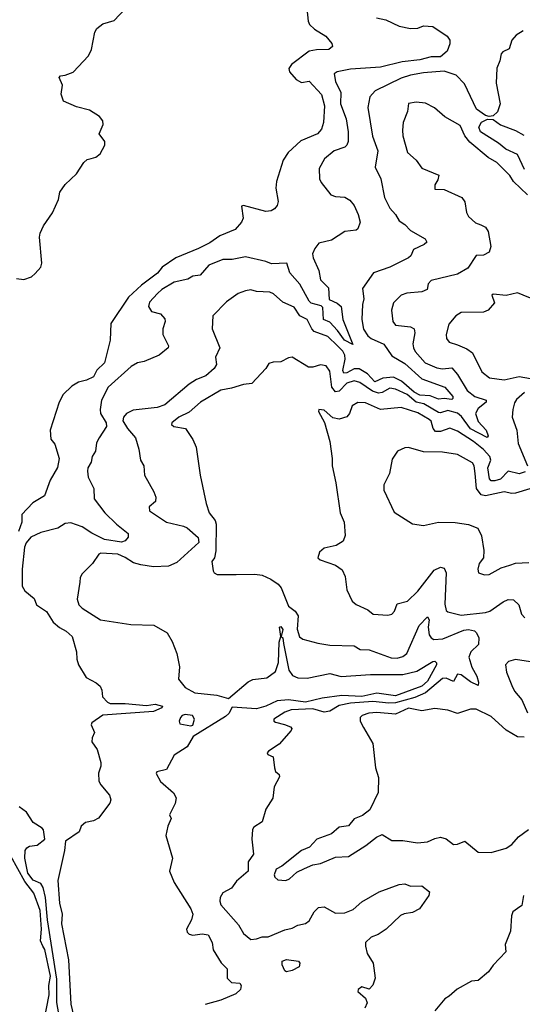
# Model space of a CAD drawing. Extents: x 1690054 to 1842981, y 782881 to 914114.
# Tile 273 of 656: x 1746232 to 1748911, y 867405 to 872654. Entities that reach past the tile are written whole.
import ezdxf

# ---------------------------------------------------------------- set-up
doc = ezdxf.new("R2010")
doc.units = 0

msp = doc.modelspace()

# ---------------------------------------------------------------- linework, layer by layer
at = {"layer": '0CON10XD'}
for points in [[(1747757.8, 872765), (1747770, 872645), (1747777.6, 872627.6), (1747802.7, 872602.7), (1747863.3, 872565), (1747896.1, 872526.1), (1747899.3, 872510.7), (1747880, 872495), (1747813.6, 872493.6), (1747774.7, 872485.3), (1747681.4, 872415), (1747666.9, 872393.1), (1747671.1, 872375), (1747705.4, 872335), (1747735, 872318.9), (1747775, 872325.5), (1747840.9, 872255), (1747857.6, 872195), (1747851.3, 872105), (1747840.4, 872069.6), (1747820, 872045), (1747731.4, 872008.6), (1747663.6, 871946.4), (1747636.2, 871905), (1747600.8, 871790.8), (1747598.1, 871755), (1747610, 871685), (1747605, 871662.5), (1747590, 871645), (1747572.5, 871635), (1747545, 871630.8), (1747425, 871662.5), (1747415, 871660), (1747423.3, 871595), (1747415.3, 871574.7), (1747381.4, 871535), (1747298.9, 871501.1), (1747245, 871463.4), (1747185, 871433.8), (1747065, 871383.8), (1746992.4, 871335), (1746967, 871303), (1746881.5, 871238.5), (1746812, 871175), (1746717.5, 871035), (1746714.4, 870945), (1746683.5, 870825), (1746644, 870786), (1746625, 870750), (1746587.7, 870732.3), (1746545, 870722), (1746510.5, 870699.5), (1746464.8, 870655.2), (1746442.9, 870615), (1746394, 870465), (1746398.3, 870418.3), (1746420.3, 870390.3), (1746442.5, 870315), (1746433, 870267), (1746395, 870200), (1746363.8, 870115), (1746301.9, 870078.1), (1746243, 870017), (1746243, 869975), (1746225.2, 869925)], [(1746215, 871274.3), (1746255, 871268.6), (1746295, 871283.1), (1746315, 871300), (1746345.3, 871334.7), (1746351.2, 871355), (1746337.1, 871495), (1746341.2, 871515), (1746360, 871555), (1746407.5, 871625), (1746439.2, 871695), (1746445.6, 871735), (1746474.7, 871775.3), (1746535, 871832.5), (1746575, 871892.5), (1746591.7, 871908.3), (1746613.6, 871913.6), (1746638.3, 871921.7), (1746661.7, 871938.3), (1746686.7, 871985), (1746686.7, 872005), (1746656.7, 872045), (1746678, 872095), (1746676, 872115), (1746657.6, 872137.6), (1746605, 872171.8), (1746535, 872189.5), (1746465, 872220), (1746453.9, 872256.1), (1746460, 872305), (1746442.5, 872345), (1746450, 872355), (1746475, 872357.5), (1746516.8, 872373.2), (1746599.1, 872460.9), (1746614.2, 872495), (1746632.7, 872587.3), (1746643.4, 872606.6), (1746675, 872631.9), (1746735, 872649.5), (1746795, 872712.2)], [(1748133.5, 872663.5), (1748183, 872653), (1748255, 872619.6), (1748315, 872606.8), (1748355, 872608.7), (1748385, 872621.5), (1748435, 872617.3), (1748510, 872565), (1748525.2, 872545.2), (1748524.7, 872525), (1748511, 872485), (1748474.4, 872455), (1748425, 872454.8), (1748365, 872440.2), (1748271, 872429), (1748155, 872400.6), (1747995, 872390), (1747924, 872376), (1747908.6, 872365), (1747914.6, 872325), (1747943.1, 872265), (1747942.2, 872205), (1747972.2, 872125), (1747982.4, 872055), (1747982.2, 872005), (1747976.2, 871985), (1747965.6, 871975), (1747908.6, 871955), (1747857.3, 871912.7), (1747828.9, 871861.1), (1747829.6, 871805), (1747838.8, 871785), (1747890.6, 871720.6), (1747915, 871711.9), (1747965, 871708.4), (1747992.4, 871692.4), (1748015, 871662.9), (1748036.1, 871615), (1748046.4, 871575), (1748035, 871539.2), (1748025, 871531.9), (1747965, 871525.5), (1747895, 871478.6), (1747827.3, 871462.7), (1747805, 871433.3), (1747792.9, 871405), (1747795.6, 871385), (1747827.4, 871317.4), (1747835, 871266.7), (1747878.5, 871225), (1747882.1, 871162.1), (1747925, 871142.4), (1747945.2, 871125), (1747953.8, 871055), (1748007, 870923), (1747963.8, 870945), (1747926.9, 870996.9), (1747885, 871041.9), (1747851.4, 871055), (1747848.8, 871118.8), (1747838.5, 871128.5), (1747785, 871143.5), (1747775, 871153.5), (1747725, 871244.7), (1747672.4, 871305), (1747656, 871356), (1747575, 871352.5), (1747544.5, 871364.5), (1747435, 871388.9), (1747365, 871375.7), (1747314.6, 871375.4), (1747241.1, 871345), (1747195, 871292.5), (1747155, 871285.7), (1747129.1, 871270.9), (1747055, 871253.7), (1746989.3, 871215), (1746967.1, 871195), (1746925, 871147.5), (1746919.1, 871125), (1746935, 871098.6), (1746983.3, 871085), (1747005, 871060), (1747008.1, 871045), (1746995.7, 871005), (1746995.7, 870975), (1747026.2, 870915), (1747023.8, 870905), (1746975, 870865.5), (1746895, 870832.5), (1746860.8, 870825), (1746826.7, 870805), (1746704.5, 870695.5), (1746667.5, 870625), (1746661.2, 870575), (1746663.8, 870555), (1746692.5, 870505), (1746695.7, 870485), (1746655.7, 870424.3), (1746641.7, 870398.3), (1746635.5, 870354.5), (1746618.9, 870325), (1746614.1, 870295), (1746596.2, 870265), (1746593.6, 870246.4), (1746596.9, 870215), (1746627.3, 870155), (1746629.3, 870099.3), (1746685.7, 870025), (1746748, 869965), (1746811.2, 869915), (1746811.2, 869895), (1746794.8, 869875.2), (1746775, 869868.7), (1746685, 869883.1), (1746616.4, 869916.4), (1746565, 869951), (1746505, 869972.5), (1746475, 869967.3), (1746436.5, 869943.5), (1746345, 869919.4), (1746291.6, 869895), (1746267.1, 869865), (1746257.7, 869842.3), (1746244.7, 869725), (1746245.4, 869635), (1746259.2, 869609.2), (1746309.1, 869569.1), (1746322.2, 869535), (1746375, 869498.5), (1746411.5, 869441.5), (1746445, 869413.9), (1746480.4, 869395), (1746511.4, 869365), (1746535.6, 869285), (1746536.8, 869245), (1746545, 869214), (1746587.4, 869147.4), (1746639.6, 869119.6), (1746660.4, 869100.4), (1746669.7, 869079.7), (1746672.9, 869045), (1746700.3, 869015), (1746715, 869007.9), (1746795, 869008.8), (1746908.3, 868998.3), (1746955, 869005.4), (1746994.2, 868995), (1746990.6, 868985), (1746945, 868966.4), (1746675, 868947.4), (1746616.2, 868905), (1746614, 868895), (1746631.9, 868855), (1746617.8, 868825), (1746617.5, 868805), (1746645, 868763.8), (1746665.5, 868695), (1746665.6, 868674.4), (1746652.7, 868637.3), (1746654.7, 868595), (1746664.7, 868575), (1746710.9, 868520.9), (1746717.5, 868495), (1746713, 868477), (1746652.5, 868397.5), (1746625, 868383.1), (1746583.3, 868375), (1746560, 868355), (1746550, 868325), (1746475.6, 868274.4), (1746471.1, 868225), (1746435.2, 868065.2), (1746444.8, 867945), (1746458.1, 867885), (1746454.9, 867834.9), (1746491.9, 867641.9), (1746505.5, 867405.5), (1746525, 867322.5)], [(1748915, 872593.6), (1748878.6, 872571.4), (1748855.4, 872545), (1748841.3, 872498.7), (1748807.5, 872482.5), (1748798.3, 872471.7), (1748791.7, 872435), (1748774.9, 872395.1), (1748771, 872315), (1748792.4, 872205), (1748778, 872162), (1748755, 872141.9), (1748735, 872137.3), (1748715, 872142.7), (1748666.8, 872176.8), (1748602.2, 872312.2), (1748558.8, 872358.8), (1748495, 872379.5), (1748385, 872370.5), (1748315, 872358.2), (1748265, 872341.1), (1748126.4, 872273.6), (1748098, 872242), (1748088, 872185), (1748112.1, 872032.1), (1748141.5, 871955), (1748127.3, 871867.3), (1748157.5, 871805), (1748176.5, 871705), (1748205, 871648.6), (1748235.6, 871615), (1748255, 871582), (1748285, 871562), (1748315, 871529.2), (1748392.5, 871485), (1748401.7, 871468.3), (1748387.5, 871455), (1748330.5, 871429.5), (1748316.2, 871395), (1748305, 871384), (1748205, 871334.4), (1748118.8, 871305), (1748059.3, 871220.7), (1748065.7, 871165), (1748058.6, 871135), (1748055.3, 871055), (1748065, 871004.3), (1748088.1, 870968.1), (1748105, 870954.1), (1748173.3, 870923.3), (1748215, 870861.1), (1748285, 870821.6), (1748375, 870739.7), (1748497.5, 870695), (1748540, 870645), (1748541.1, 870635), (1748535, 870628.9), (1748495, 870634.6), (1748465, 870630.8), (1748419.2, 870649.2), (1748365, 870651.5), (1748335, 870668.2), (1748267.7, 870727.7), (1748225, 870748.9), (1748166.9, 870743.1), (1748125, 870723.5), (1748086.2, 870766.2), (1748042.3, 870792.3), (1748015, 870792.4), (1747975, 870771.8), (1747960.2, 870770.2), (1747954.4, 870784.4), (1747967.2, 870845), (1747965.5, 870865), (1747955, 870886.9), (1747927, 870915), (1747875, 870965.2), (1747801.4, 870991.4), (1747788.9, 871005), (1747765, 871056.4), (1747725.5, 871075.5), (1747695, 871121.2), (1747635, 871147.3), (1747585, 871192.9), (1747565, 871200.6), (1747495, 871204.3), (1747465, 871214.3), (1747435, 871209), (1747396, 871195), (1747335, 871150), (1747262.5, 871075), (1747257.5, 871005), (1747298.7, 870905), (1747276.8, 870855), (1747280.6, 870815), (1747268.6, 870795), (1747225, 870754.6), (1747175, 870735.4), (1747135, 870711.5), (1747005, 870600), (1746965, 870586.6), (1746837.8, 870572.2), (1746801.8, 870555), (1746785.7, 870535), (1746782.7, 870515), (1746807.4, 870475), (1746849.6, 870425), (1746868.1, 870365), (1746875.8, 870305.8), (1746893.7, 870275), (1746898.1, 870225), (1746947.7, 870137.7), (1746958.3, 870108.3), (1746956.7, 870085), (1746922.3, 870057.7), (1746924.2, 870035), (1747015, 869975.8), (1747104.7, 869954.7), (1747124.3, 869945), (1747184.4, 869894.4), (1747186.5, 869866.5), (1747069.3, 869760.7), (1747025, 869741.3), (1746945, 869737), (1746877.1, 869747.1), (1746838.7, 869758.7), (1746795, 869787.6), (1746755, 869804.6), (1746665, 869810), (1746654, 869805), (1746620.6, 869755), (1746565, 869699.4), (1746555, 869681.2), (1746552, 869655), (1746538.1, 869565), (1746548.1, 869535), (1746566.2, 869516.2), (1746662.9, 869455), (1746825, 869430.5), (1746946.9, 869426.9), (1747017.5, 869385), (1747045, 869340), (1747070, 869275), (1747083.6, 869203.6), (1747078.3, 869138.3), (1747114.2, 869094.2), (1747165, 869066), (1747283.8, 869053.8), (1747345, 869036.2), (1747450, 869125), (1747475, 869136), (1747550, 869145), (1747595, 869180), (1747612, 869228), (1747615.6, 869335), (1747624.2, 869365), (1747616.7, 869415), (1747625, 869420), (1747635, 869402.5), (1747626.1, 869366.1), (1747635, 869359.2), (1747639.2, 869329.2), (1747666.5, 869186.5), (1747687.1, 869157.1), (1747715.2, 869145.2), (1747765, 869144.4), (1747885, 869168.8), (1747945, 869153.3), (1748102.8, 869162.8), (1748275, 869163.7), (1748348.8, 869181.2), (1748435, 869232.1), (1748445, 869233.5), (1748453.5, 869225), (1748453.1, 869215), (1748405, 869127.6), (1748375, 869100.7), (1748235, 869050), (1748135, 869064.4), (1748055, 869046.4), (1747948.8, 869051.2), (1747843.7, 869036.3), (1747755, 869016.2), (1747665, 869028.4), (1747605, 869022.7), (1747545, 868993.7), (1747495, 868979.6), (1747365, 868988.8), (1747346.2, 868955), (1747329.8, 868940.2), (1747156.8, 868833.2), (1747125, 868777.5), (1747055, 868732.5), (1747015, 868656.2), (1746964, 868645), (1746960, 868635), (1746982.2, 868592.2), (1747052, 868532), (1747065.6, 868505.6), (1747060.4, 868475), (1747030, 868415), (1747040, 868395), (1747022.5, 868355), (1747010.8, 868305), (1747046.7, 868185), (1747030.6, 868115), (1747055, 868054.2)], [(1748939.6, 871719.6), (1748865, 871790.4), (1748845, 871822.9), (1748775, 871891.9), (1748729.4, 871919.4), (1748630.8, 872000.8), (1748605.3, 872035), (1748580.4, 872090.4), (1748498.5, 872135), (1748443.2, 872183.2), (1748395, 872208.8), (1748346.1, 872213.9), (1748305, 872207.5), (1748299.2, 872165), (1748275.9, 872105), (1748272, 872065), (1748273.9, 872035), (1748298.6, 871945), (1748345.7, 871905), (1748375, 871862.2), (1748465.6, 871825.6), (1748460.3, 871799.7), (1748444, 871774), (1748445, 871750), (1748495, 871749.2), (1748588, 871705), (1748605, 871683.3), (1748614.3, 871625.7), (1748624.4, 871605), (1748661.3, 871571.3), (1748690.8, 871560.8), (1748715, 871548.6), (1748729.5, 871525), (1748742.5, 871445), (1748734, 871415), (1748705, 871398.9), (1748665, 871396.2), (1748621.4, 871328.6), (1748565, 871297.8), (1748425, 871263.1), (1748408.9, 871245), (1748403.8, 871215), (1748375, 871203.5), (1748295, 871195.4), (1748265.3, 871185), (1748224.6, 871145), (1748214.8, 871104.8), (1748221.8, 871045), (1748235, 871025.6), (1748315, 871015.9), (1748335.4, 871005), (1748338.8, 870985), (1748326.8, 870925), (1748330.7, 870905), (1748340.9, 870885), (1748393.1, 870825), (1748455, 870797.5), (1748485, 870792.5), (1748535, 870798.5), (1748565, 870762.2), (1748617.3, 870677.3), (1748658.5, 870645), (1748719.1, 870625), (1748718.8, 870615), (1748675, 870580.7), (1748660.8, 870555), (1748675, 870512.5), (1748718.7, 870465), (1748729.6, 870435), (1748723, 870427), (1748635, 870473.5), (1748587.8, 870537.8), (1748565, 870557), (1748515, 870570.9), (1748475, 870558.1), (1748465, 870560.4), (1748386.5, 870606.5), (1748344.9, 870614.9), (1748297.1, 870655), (1748235, 870684), (1748205, 870689), (1748163.5, 870666.5), (1748145, 870663.1), (1748113.5, 870673.5), (1748045, 870720.4), (1748015, 870728.4), (1747975, 870716.2), (1747935, 870674), (1747915, 870670.5), (1747895.2, 870695), (1747885, 870780), (1747865, 870807.8), (1747835, 870814.4), (1747795, 870801.5), (1747771.7, 870801.7), (1747685, 870854.5), (1747665, 870851.2), (1747625, 870830.7), (1747582.6, 870827.4), (1747559.5, 870820.5), (1747544.6, 870795), (1747469.5, 870715), (1747425, 870709.7), (1747361.3, 870688.7), (1747305, 870678.4), (1747195.4, 870615), (1747135, 870561.2), (1747080, 870535), (1747042.5, 870505), (1747040.8, 870495), (1747053.3, 870485), (1747115.8, 870475), (1747155.1, 870415.1), (1747173.2, 870375), (1747194.2, 870225), (1747226.8, 870075), (1747241.7, 870025), (1747274.1, 869985), (1747280, 869965), (1747276.9, 869823.1), (1747270, 869785), (1747256.7, 869765), (1747263.3, 869715), (1747268.8, 869705), (1747285, 869697.1), (1747386, 869696), (1747485, 869698.9), (1747525, 869692.4), (1747571.6, 869671.6), (1747610, 869645), (1747625.1, 869625.1), (1747665, 869527.1), (1747700.9, 869500.9), (1747716.1, 869476.1), (1747711.5, 869405), (1747723.9, 869363.9), (1747741.7, 869351.7), (1747821.2, 869331.2), (1747885, 869320), (1748015.8, 869315.8), (1748046.2, 869296.2), (1748095, 869294.5), (1748212, 869252), (1748245, 869250.4), (1748275, 869260), (1748295, 869275.6), (1748360.6, 869425), (1748405, 869471.5), (1748414, 869455), (1748408.6, 869415), (1748414.1, 869375), (1748425, 869358), (1748439.5, 869349.5), (1748487, 869353), (1748600.3, 869399.7), (1748625, 869402.6), (1748655.8, 869395.8), (1748667.6, 869385), (1748679.2, 869359.2), (1748676.9, 869323.1), (1748636.9, 869285), (1748626.6, 869255), (1748642.8, 869202.8), (1748669.1, 869155), (1748677.8, 869122.2), (1748675.6, 869104.4), (1748635, 869124.1), (1748585, 869161.5), (1748565, 869165.8), (1748545, 869126.5), (1748505, 869144.2), (1748485, 869142.6), (1748394.7, 869065.3), (1748338.5, 869041.5), (1748235, 869012.6), (1748200.4, 869010.4), (1748115, 869019.2), (1747995, 869010.6), (1747935, 868997.2), (1747885, 868967.4), (1747855, 868961.8), (1747795, 868980.6), (1747678.6, 868975), (1747645, 868962.3), (1747586.7, 868925), (1747586.7, 868915), (1747595, 868910), (1747643.6, 868896.4), (1747676.2, 868885), (1747683.3, 868875), (1747680, 868865), (1747615, 868792.5), (1747557.5, 868755), (1747551.2, 868745), (1747555, 868737.5), (1747583.6, 868723.6), (1747590, 868665), (1747596.4, 868646.4), (1747615, 868630), (1747617, 868617), (1747588.8, 868565), (1747581.2, 868505), (1747544.2, 868445.8), (1747525, 868377.5), (1747480, 868350), (1747472.9, 868337.1), (1747469.5, 868285), (1747478.6, 868205), (1747450.4, 868165), (1747449.6, 868115), (1747388, 868062), (1747360.7, 868025), (1747315, 867999.6), (1747300.7, 867975), (1747298.5, 867955), (1747304.2, 867935), (1747399.2, 867829.2), (1747425, 867782.7), (1747465, 867751.2), (1747493.9, 867753.9), (1747525, 867765.7), (1747556.7, 867765), (1747645, 867801.8), (1747685, 867811.5), (1747715, 867827.8), (1747755, 867836.5), (1747775, 867850.6), (1747801.2, 867898.8), (1747825, 867921.9), (1747855.5, 867925.5), (1747915, 867891.6), (1747965, 867892.8), (1748009.6, 867910.4), (1748055, 867952), (1748148.8, 868005), (1748255, 868044.4), (1748285, 868046.9), (1748315, 868034.5), (1748375, 868036), (1748416.2, 868005), (1748412.5, 867985), (1748362.9, 867915), (1748325.2, 867894.8), (1748282, 867888), (1748261.6, 867878.4), (1748185, 867805.6), (1748142, 867778), (1748105, 867763.3), (1748076.1, 867735), (1748074.8, 867715), (1748085, 867675.8), (1748116.2, 867625), (1748127.5, 867545), (1748115, 867506.7), (1748095, 867486.2), (1748055, 867498.8), (1748036.7, 867485), (1748033.8, 867473.8), (1748075, 867437.5), (1748083.6, 867413.6), (1748072, 867385)], [(1748923.5, 871855), (1748885.8, 871935), (1748823.4, 871963.4), (1748784.6, 871995), (1748687.6, 872055), (1748679.2, 872080.8), (1748693.1, 872106.9), (1748725, 872123.3), (1748755, 872121.2), (1748795, 872092.5), (1748875, 872062.5), (1748918.6, 872038.6)], [(1748985, 871156.2), (1748885, 871197.1), (1748824.2, 871184.2), (1748755, 871191.2), (1748748.8, 871185), (1748762.9, 871145), (1748728.8, 871105), (1748704.6, 871095.4), (1748585, 871092.2), (1748556.2, 871075), (1748518.8, 871031.2), (1748504.4, 870975), (1748507.8, 870955), (1748521.9, 870935), (1748565, 870920.5), (1748615, 870899.4), (1748645, 870878.6), (1748695, 870776.2), (1748736.7, 870745), (1748815, 870733.3), (1748895, 870751.3), (1748985, 870735.6)], [(1748922.8, 870667.2), (1748880.9, 870629.1), (1748868.9, 870611.1), (1748861.1, 870575), (1748857.8, 870535), (1748882.1, 870465), (1748888.7, 870395), (1748938.8, 870275)], [(1748926, 870244), (1748895, 870233.5), (1748835, 870247.3), (1748794.6, 870205), (1748765, 870194.8), (1748745, 870196.2), (1748736.7, 870206.7), (1748726.6, 870265), (1748743.1, 870305), (1748738, 870325), (1748705, 870362), (1748651.8, 870405), (1748565, 870461), (1748525, 870476.5), (1748475, 870457.9), (1748447.9, 870457.9), (1748436.1, 870475), (1748425, 870514.5), (1748415, 870523.1), (1748355, 870558.9), (1748265, 870587.3), (1748155, 870575.3), (1748075, 870611.5), (1748035, 870612.9), (1748003.8, 870596.2), (1747989.2, 870555), (1747975, 870536.4), (1747935, 870524), (1747901.9, 870531.9), (1747855, 870572.9), (1747827.5, 870575), (1747824, 870565), (1747856.5, 870506.5), (1747885.7, 870405.7), (1747898.4, 870315), (1747897.3, 870275), (1747917.6, 870185), (1747940.3, 870025), (1747962.1, 869975), (1747966.1, 869905), (1747956.2, 869873.8), (1747919.4, 869850.6), (1747855, 869836.2), (1747830, 869815), (1747821.2, 869785), (1747833.8, 869773.8), (1747915.6, 869745.6), (1747951.5, 869721.5), (1747966.4, 869686.4), (1747975.7, 869615), (1748005, 869553.5), (1748025, 869536.2), (1748088.2, 869508.2), (1748115.4, 869485.4), (1748195, 869479.2), (1748216.2, 869485), (1748229.1, 869500.9), (1748245, 869540), (1748300, 869555), (1748355, 869607.5), (1748441.3, 869718.7), (1748475, 869735.5), (1748495, 869730), (1748504.6, 869705), (1748498.2, 869538.2), (1748504.5, 869505), (1748515, 869496.7), (1748585, 869479.5), (1748715, 869493.7), (1748738.6, 869501.4), (1748809.7, 869550.3), (1748835, 869563.1), (1748865, 869561.4), (1748892.5, 869535), (1748906, 869485), (1748924.3, 869465)], [(1749045, 870182.2), (1748875, 870130), (1748855, 870127.3), (1748815, 870137.8), (1748714.8, 870114.8), (1748691.6, 870121.6), (1748667.8, 870155), (1748660, 870235), (1748655.2, 870275), (1748645, 870291.1), (1748565, 870335.4), (1748485, 870347.9), (1748385, 870349.7), (1748305, 870373.8), (1748285, 870372), (1748246.1, 870353.9), (1748218.3, 870311.7), (1748203.3, 870235), (1748172.5, 870175), (1748172.5, 870145), (1748228.3, 870028.3), (1748325, 869966.7), (1748385, 869957.1), (1748465, 869975.8), (1748553.9, 869973.9), (1748625, 869963.3), (1748673.8, 869943.8), (1748692.7, 869902.7), (1748705.6, 869825), (1748703.6, 869785), (1748681.2, 869755), (1748673.3, 869725), (1748677.5, 869705), (1748710, 869695), (1748734.2, 869695.8), (1748798.3, 869731.7), (1748845, 869746), (1748875, 869756), (1748945, 869761.1)], [(1748955, 869230.9), (1748875, 869243.1), (1748837.8, 869232.2), (1748821.4, 869215), (1748826.9, 869175), (1748854.4, 869105), (1748870, 869075), (1748908.3, 869028.3), (1748939.1, 868959.1)], [(1748921.4, 868828.6), (1748885, 868831.9), (1748825, 868866.7), (1748745, 868939.3), (1748665, 868979.1), (1748635, 868977.8), (1748565, 868955.3), (1748515, 868972.8), (1748445, 868982.4), (1748375, 868970.2), (1748305, 868983.8), (1748235, 868951.6), (1748135, 868961.2), (1748092.6, 868957.4), (1748056.9, 868945), (1748046.4, 868935), (1748047.2, 868915), (1748065, 868880.9), (1748114.7, 868794.7), (1748129.3, 868665), (1748144.3, 868615), (1748143, 868535), (1748098.2, 868441.8), (1748058.8, 868411.2), (1748015, 868393.5), (1747985, 868356.7), (1747935, 868348.8), (1747895, 868313.9), (1747815.4, 868285), (1747777.3, 868242.7), (1747734.7, 868225), (1747628.9, 868141.1), (1747599.2, 868125), (1747589.2, 868095), (1747592.4, 868082.4), (1747608.3, 868068.3), (1747650, 868065), (1747670.8, 868075), (1747709.6, 868110.4), (1747750.2, 868129.8), (1747795, 868148.2), (1747835, 868156.1), (1747915, 868190.4), (1747985, 868192.9), (1748077.3, 868252.7), (1748133.4, 868296.6), (1748165, 868310), (1748215, 868278.8), (1748275, 868278.5), (1748353.3, 868266.7), (1748405, 868270.5), (1748445, 868290), (1748475, 868295.6), (1748505, 868288.2), (1748545, 868257.9), (1748565, 868258.5), (1748605, 868275.6), (1748675.8, 868215.8), (1748745, 868215.3), (1748825, 868237.2), (1748855, 868257.1), (1748891.1, 868298.9), (1748943.6, 868336.4)], [(1747145, 868890), (1747155, 868893.8), (1747164.5, 868925), (1747153.3, 868945), (1747115, 868950.2), (1747098.5, 868945), (1747090, 868935), (1747082.5, 868915), (1747085, 868900), (1747145, 868890)], [(1746443.7, 867335), (1746429.5, 867415), (1746429.7, 867539.7), (1746380.8, 867855), (1746370.5, 867975), (1746358.3, 868028.3), (1746345, 868048.8), (1746305, 868067.2), (1746275, 868104.2), (1746259.4, 868185), (1746261.2, 868225), (1746270.2, 868239.8), (1746285, 868247.9), (1746325, 868253.1), (1746365.8, 868285), (1746359.2, 868335), (1746352.9, 868345), (1746305, 868374.6), (1746269, 868429), (1746228.8, 868458.8)], [(1746350.1, 867255), (1746388.6, 867455), (1746388.1, 867505), (1746395.7, 867555), (1746366.6, 867696.6), (1746356, 867716), (1746343.9, 867743.9), (1746348, 867805), (1746341, 867905), (1746308.4, 867998.4), (1746260, 868060), (1746185, 868195.5)], [(1747055, 868054.2), (1747143.6, 867915), (1747155.4, 867885), (1747148.8, 867855), (1747120.8, 867805), (1747125, 867790), (1747135, 867780), (1747155, 867774.3), (1747205, 867780.6), (1747236, 867775), (1747258, 867735), (1747263.8, 867695), (1747305.9, 867625.9), (1747337.5, 867595), (1747337.5, 867545), (1747361.7, 867521.7), (1747405, 867517.5), (1747412.5, 867505), (1747408.8, 867485), (1747385, 867461.8), (1747305, 867428.2), (1747221.2, 867405)], [(1748918, 867985), (1748908.3, 867931.7), (1748886.2, 867916.2), (1748860.9, 867899.1), (1748853, 867877), (1748848, 867795), (1748820, 867725), (1748823.8, 867685), (1748755, 867613.3), (1748731.7, 867578.3), (1748675, 867533.1), (1748640.9, 867529.1), (1748564.2, 867485.8), (1748521.7, 867448.3), (1748497.5, 867435), (1748445, 867371.2)], [(1747655, 867578.9), (1747645, 867584.6), (1747630.8, 867615), (1747631.2, 867635), (1747655, 867644.6), (1747718.8, 867635), (1747725.7, 867625), (1747722.1, 867605), (1747685, 867584.8), (1747655, 867578.9)]]:
    msp.add_lwpolyline(points, dxfattribs=at)

doc.saveas('drawing.dxf')
